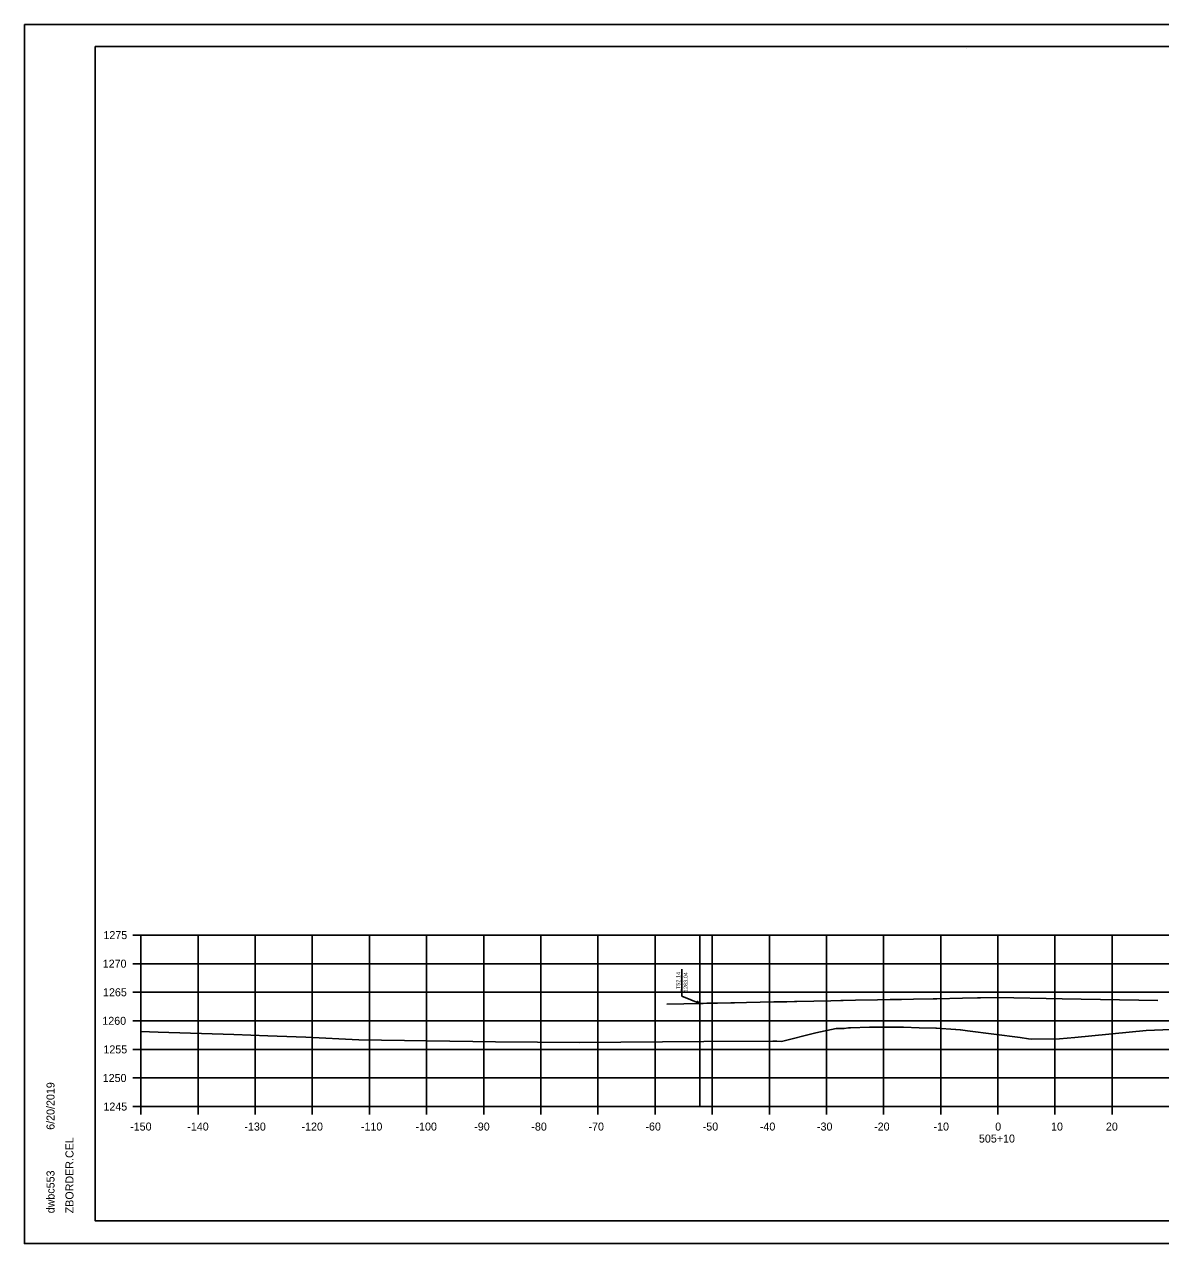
# Model space of a CAD drawing. Extents: x -70 to 701944, y -4 to 666871.
# Drawn here: x 664226.2 to 664425.1, y 658128.3 to 658341.6 of the extents above; entities that cross this region are included whole.
import ezdxf

# ---------------------------------------------------------------- set-up
doc = ezdxf.new("R2010")
doc.units = 0
for name, color, linetype in [('R_Axis', 7, 'Continuous'), ('R_Axis Annot', 7, 'Continuous'), ('R_Border', 7, 'Continuous'), ('R_Draft', 7, 'Continuous'), ('R_Exist Surface', 7, 'Continuous'), ('R_Fin Surface', 7, 'Continuous'), ('R_Grid', 7, 'Continuous'), ('R_No Plot', 7, 'Continuous')]:
    doc.layers.add(name, color=color, linetype=linetype)

msp = doc.modelspace()

# ---------------------------------------------------------------- linework, layer by layer
at = {"layer": 'R_Axis'}
for p, q in [((664245.21, 658182.28), (664246.61, 658182.28)), ((664246.61, 658152.28), (664246.61, 658182.28)), ((664245.21, 658177.28), (664246.61, 658177.28)), ((664245.21, 658172.28), (664246.61, 658172.28)), ((664245.21, 658167.28), (664246.61, 658167.28)), ((664245.21, 658162.28), (664246.61, 658162.28)), ((664245.21, 658157.28), (664246.61, 658157.28)), ((664245.21, 658152.28), (664246.61, 658152.28)), ((664246.61, 658152.28), (664546.61, 658152.28)), ((664246.61, 658150.88), (664246.61, 658152.28)), ((664256.61, 658150.88), (664256.61, 658152.28)), ((664266.61, 658150.88), (664266.61, 658152.28)), ((664276.61, 658150.88), (664276.61, 658152.28)), ((664286.61, 658150.88), (664286.61, 658152.28)), ((664296.61, 658150.88), (664296.61, 658152.28)), ((664306.61, 658150.88), (664306.61, 658152.28)), ((664316.61, 658150.88), (664316.61, 658152.28)), ((664326.61, 658150.88), (664326.61, 658152.28)), ((664336.61, 658150.88), (664336.61, 658152.28)), ((664346.61, 658150.88), (664346.61, 658152.28)), ((664356.61, 658150.88), (664356.61, 658152.28)), ((664366.61, 658150.88), (664366.61, 658152.28)), ((664376.61, 658150.88), (664376.61, 658152.28)), ((664386.61, 658150.88), (664386.61, 658152.28)), ((664396.61, 658150.88), (664396.61, 658152.28)), ((664406.61, 658150.88), (664406.61, 658152.28)), ((664416.61, 658150.88), (664416.61, 658152.28))]:
    msp.add_line(p, q, dxfattribs=at)
at = {"layer": 'R_Border'}
for p, q in [((664238.61, 658337.74), (664554.79, 658337.74)), ((664238.61, 658132.28), (664238.61, 658337.74)), ((664391.13, 658337.48), (664391.13, 658337.48)), ((664391.13, 658337.48), (664391.13, 658337.48)), ((664238.61, 658132.28), (664238.61, 658132.28)), ((664554.79, 658132.28), (664238.61, 658132.28))]:
    msp.add_line(p, q, dxfattribs=at)
at = {"layer": 'R_Draft'}
for p, q in [((664344.47, 658152.28), (664344.47, 658182.28)), ((664341.32, 658172.3), (664341.32, 658176.33)), ((664338.69, 658170.21), (664350.52, 658170.44))]:
    msp.add_line(p, q, dxfattribs=at)
for points in [[(664344.47, 658170.32), (664341.32, 658171.6), (664341.32, 658172.3)], [(664343.78, 658170.42), (664344.47, 658170.32), (664343.9, 658170.74)]]:
    msp.add_lwpolyline(points, dxfattribs=at)
at = {"layer": 'R_Exist Surface'}
msp.add_lwpolyline([(664246.61, 658165.43), (664249.61, 658165.32), (664262.85, 658164.88), (664268.84, 658164.67), (664270.48, 658164.6), (664275.48, 658164.4), (664284.76, 658163.93), (664308.66, 658163.62), (664323.38, 658163.49), (664345.15, 658163.67), (664357.22, 658163.75), (664357.92, 658163.72), (664358.72, 658163.68), (664364.76, 658165.2), (664368.32, 658165.93), (664369.28, 658165.94), (664369.65, 658165.94), (664369.73, 658165.95), (664370.47, 658166.03), (664370.81, 658166.05), (664374.12, 658166.16), (664374.23, 658166.17), (664379.06, 658166.19), (664379.16, 658166.19), (664379.18, 658166.19), (664379.97, 658166.16), (664380.08, 658166.16), (664382.81, 658166.08), (664385.78, 658166), (664385.86, 658166), (664389.18, 658165.79), (664389.23, 658165.79), (664389.99, 658165.7), (664390.03, 658165.69), (664390.09, 658165.69), (664391.32, 658165.55), (664400.51, 658164.36), (664402, 658164.11), (664402.48, 658164.1), (664407.38, 658164.11), (664410.11, 658164.36), (664422.59, 658165.61), (664431.25, 658165.93)], dxfattribs=at)
at = {"layer": 'R_Fin Surface'}
msp.add_lwpolyline([(664344.48, 658170.32), (664345.05, 658170.34), (664345.68, 658170.35), (664345.81, 658170.35), (664349.84, 658170.43), (664350.19, 658170.44), (664357.42, 658170.58), (664358.18, 658170.6), (664358.55, 658170.61), (664359.69, 658170.63), (664361, 658170.65), (664361.42, 658170.66), (664364.41, 658170.72), (664367.38, 658170.78), (664369.14, 658170.82), (664369.54, 658170.82), (664371.72, 658170.87), (664375.52, 658170.94), (664377.74, 658170.99), (664378.5, 658171), (664379.76, 658171.03), (664381.86, 658171.07), (664385.26, 658171.14), (664385.93, 658171.15), (664390.41, 658171.24), (664393.06, 658171.3), (664393.58, 658171.31), (664396.61, 658171.37), (664407.88, 658171.14), (664424.61, 658170.81)], dxfattribs=at)
at = {"layer": 'R_Grid'}
for p, q in [((664246.61, 658182.28), (664546.61, 658182.28)), ((664246.61, 658152.28), (664246.61, 658182.28)), ((664256.61, 658152.28), (664256.61, 658182.28)), ((664266.61, 658152.28), (664266.61, 658182.28)), ((664276.61, 658152.28), (664276.61, 658182.28)), ((664286.61, 658152.28), (664286.61, 658182.28)), ((664296.61, 658152.28), (664296.61, 658182.28)), ((664306.61, 658152.28), (664306.61, 658182.28)), ((664316.61, 658152.28), (664316.61, 658182.28)), ((664326.61, 658152.28), (664326.61, 658182.28)), ((664336.61, 658152.28), (664336.61, 658182.28)), ((664346.61, 658152.28), (664346.61, 658182.28)), ((664356.61, 658152.28), (664356.61, 658182.28)), ((664366.61, 658152.28), (664366.61, 658182.28)), ((664376.61, 658152.28), (664376.61, 658182.28)), ((664386.61, 658152.28), (664386.61, 658182.28)), ((664396.61, 658152.28), (664396.61, 658182.28)), ((664406.61, 658152.28), (664406.61, 658182.28)), ((664416.61, 658152.28), (664416.61, 658182.28)), ((664246.61, 658177.28), (664546.61, 658177.28)), ((664246.61, 658172.28), (664546.61, 658172.28)), ((664246.61, 658167.28), (664546.61, 658167.28)), ((664246.61, 658162.28), (664546.61, 658162.28)), ((664246.61, 658157.28), (664546.61, 658157.28)), ((664246.61, 658152.28), (664546.61, 658152.28))]:
    msp.add_line(p, q, dxfattribs=at)
at = {"layer": 'R_No Plot'}
for p, q in [((664226.21, 658341.63), (664559.54, 658341.63)), ((664226.21, 658128.3), (664559.54, 658128.3))]:
    msp.add_line(p, q, dxfattribs=at)
for points in [[(664226.2, 658341.63), (664559.54, 658341.63), (664559.54, 658128.3), (664226.2, 658128.3)], [(664472.53, 658337.74), (664472.53, 658327.86), (664508.26, 658327.86), (664508.26, 658324.94), (664531.46, 658324.94), (664531.46, 658300.61), (664554.79, 658300.61), (664554.79, 658132.28), (664238.61, 658132.28), (664238.61, 658337.74)]]:
    msp.add_lwpolyline(points, close=True, dxfattribs=at)

# ---------------------------------------------------------------- texts
at = {"layer": 'R_Axis Annot'}
for s, p in [('1275', (664240.04, 658181.58)), ('1270', (664239.92, 658176.58)), ('1265', (664239.97, 658171.58)), ('1260', (664239.85, 658166.58)), ('1255', (664240.04, 658161.58)), ('1250', (664239.92, 658156.58)), ('1245', (664240.04, 658151.58)), ('-150', (664244.72, 658148.08)), ('-140', (664254.72, 658148.08)), ('-130', (664264.72, 658148.08)), ('-120', (664274.72, 658148.08)), ('-110', (664285.12, 658148.08)), ('-100', (664294.67, 658148.08)), ('-90', (664304.95, 658148.08)), ('-80', (664314.95, 658148.08)), ('-70', (664324.95, 658148.08)), ('-60', (664334.92, 658148.08)), ('-50', (664344.95, 658148.08)), ('-40', (664354.95, 658148.08)), ('-30', (664364.95, 658148.08)), ('-20', (664374.95, 658148.08)), ('-10', (664385.35, 658148.08)), ('0', (664396.15, 658148.08)), ('10', (664405.92, 658148.08)), ('20', (664415.53, 658148.08)), ('505+10', (664393.3, 658145.98))]:
    msp.add_text(s, height=1.4, dxfattribs=at).set_placement(p)
at = {"layer": 'R_Border'}
for s, p in [('6/20/2019', (664231.48, 658148.21)), ('ZBORDER.CEL', (664234.8, 658133.6)), ('dwbc553', (664231.48, 658133.6))]:
    msp.add_text(s, height=1.4, rotation=90, dxfattribs=at).set_placement(p)
at = {"layer": 'R_Draft'}
for s, p in [('LT52.14', (664341.02, 658172.3)), ('1263.04', (664342.32, 658172.3))]:
    msp.add_text(s, height=0.7, rotation=90, dxfattribs=at).set_placement(p)

doc.saveas('drawing.dxf')
